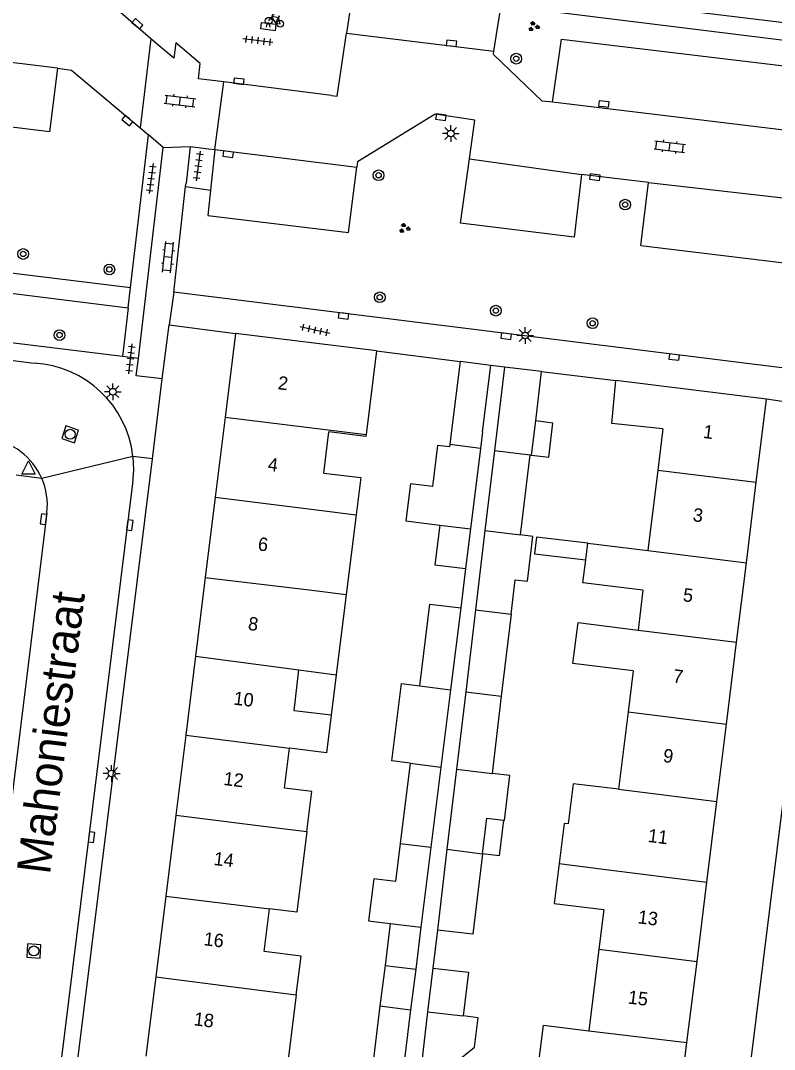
# Model space of a CAD drawing. Extents: x 131000 to 133014, y 396499 to 399001.
# Drawn here: x 132240.5 to 132296.8, y 396781 to 396857.9 of the extents above; entities that cross this region are included whole.
import ezdxf

# ---------------------------------------------------------------- set-up
doc = ezdxf.new("R2010")
doc.units = 0
for name, color, linetype in [('gg-afsc-erfafscheiding', 7, 'Continuous'), ('gg-afsc-muur', 7, 'Continuous'), ('gg-anno-huisnummerreeks BGT', 7, 'Continuous'), ('gg-anno-openbare ruimte label', 7, 'Continuous'), ('gg-bbg-bijgebouw', 7, 'Continuous'), ('gg-bbg-gedigitaliseerde bebouwing', 7, 'Continuous'), ('gg-bbg-gedigitaliseerde bijgebouw', 7, 'Continuous'), ('gg-bbg-hoofdgebouw', 7, 'Continuous'), ('gg-bbg-luifel en loopbrug', 7, 'Continuous'), ('gg-bbg-onder overbouw', 7, 'Continuous'), ('gg-bbg-pand overbouw', 7, 'Continuous'), ('gg-bbg-tussenscheiding', 7, 'Continuous'), ('gg-knt-verharding', 7, 'Continuous'), ('gg-knt-verharding nz', 7, 'Continuous'), ('gt-grn-weggrens', 7, 'Continuous'), ('gt-symb-boom', 7, 'Continuous'), ('gt-symb-fietsenrek', 7, 'Continuous'), ('gt-symb-groenvak', 7, 'Continuous'), ('gt-symb-klinker verharding', 7, 'Continuous'), ('gt-symb-kolk', 7, 'Continuous'), ('gt-symb-lichtmast', 7, 'Continuous'), ('gt-symb-rioolschacht', 7, 'Continuous'), ('gt-symb-tegel verharding', 7, 'Continuous'), ('gt-symb-waterafsluiter', 7, 'Continuous')]:
    doc.layers.add(name, color=color, linetype=linetype)

# ---------------------------------------------------------------- blocks, each defined once
blk = doc.blocks.new('gt0-RS')
at = {"layer": 'gt-symb-rioolschacht'}
blk.add_lwpolyline([(-0.5, -0.5), (0.5, -0.5), (0.5, 0.5), (-0.5, 0.5)], close=True, dxfattribs=at)
blk.add_circle((0, 0), 0.375, dxfattribs=at)
blk = doc.blocks.new('gt0-KOLK')
at = {"layer": 'gt-symb-kolk'}
blk.add_lwpolyline([(0, 0), (0.375, 0), (0.375, 0.4), (-0.375, 0.4), (-0.375, 0), (0, 0)], dxfattribs=at)
blk = doc.blocks.new('gt0-LMAST')
at = {"layer": 'gt-symb-lichtmast'}
for p, q in [((-0.182, 0.173), (-0.447, 0.438)), ((-0.005, 0.246), (-0.005, 0.621)), ((0.172, 0.173), (0.437, 0.438)), ((-0.255, -0.004), (-0.63, -0.004)), ((-0.182, -0.181), (-0.447, -0.446)), ((-0.005, -0.254), (-0.005, -0.629)), ((0.437, -0.446), (0.172, -0.181)), ((0.245, -0.004), (0.62, -0.004))]:
    blk.add_line(p, q, dxfattribs=at)
blk.add_circle((-0.005, -0.004), 0.25, dxfattribs=at)
blk = doc.blocks.new('gt0-KL1')
at = {"layer": 'gt-symb-klinker verharding'}
for p, q in [((-1.15, 0.3), (1.15, 0.3)), ((-1, -0.3), (-1, 0.3)), ((-0.5, 0.3), (-0.5, 0.45)), ((0, -0.3), (0, 0.3)), ((0.5, 0.3), (0.5, 0.45)), ((1, -0.3), (1, 0.3)), ((-1.15, -0.3), (1.15, -0.3)), ((-0.5, -0.45), (-0.5, -0.3)), ((0.5, -0.45), (0.5, -0.3))]:
    blk.add_line(p, q, dxfattribs=at)
blk = doc.blocks.new('gt0-GRVAK')
at = {"layer": 'gt-symb-groenvak'}
for p, q in [((-0.11, 0.189), (-0.228, 0.24)), ((-0.182, 0.153), (0.088, 0.153)), ((-0.091, 0.211), (-0.156, 0.322)), ((-0.047, 0.214), (-0.047, 0.393)), ((-0.004, 0.211), (0.061, 0.322)), ((0.015, 0.189), (0.133, 0.24)), ((0.262, -0.052), (0.197, 0.059)), ((0.305, -0.049), (0.305, 0.13)), ((0.349, -0.052), (0.414, 0.059)), ((-0.245, -0.228), (-0.363, -0.177)), ((-0.318, -0.264), (-0.047, -0.264)), ((-0.226, -0.206), (-0.291, -0.095)), ((-0.183, -0.203), (-0.183, -0.024)), ((-0.139, -0.206), (-0.074, -0.095)), ((-0.12, -0.228), (-0.002, -0.177)), ((0.243, -0.074), (0.125, -0.023)), ((0.17, -0.11), (0.441, -0.11)), ((0.368, -0.074), (0.486, -0.023))]:
    blk.add_line(p, q, dxfattribs=at)
blk = doc.blocks.new('gt0-TEG1')
at = {"layer": 'gt-symb-tegel verharding'}
for p, q in [((-1.125, 0), (1.125, 0)), ((-0.9, -0.25), (-0.9, 0.25)), ((-0.45, -0.25), (-0.45, 0.25)), ((0, -0.25), (0, 0.25)), ((0.45, -0.25), (0.45, 0.25)), ((0.9, -0.25), (0.9, 0.25))]:
    blk.add_line(p, q, dxfattribs=at)
blk = doc.blocks.new('gt0-FREK')
at = {"layer": 'gt-symb-fietsenrek'}
for p, q in [((0.259, 0.762), (0.294, 0.823)), ((0.294, 0.823), (0.767, 0.714)), ((0.757, 0.841), (0.866, 0.816)), ((0.767, 0.714), (0.84, 0.822)), ((0.54, 0.335), (0.259, 0.762)), ((0.767, 0.714), (0.54, 0.335)), ((0.895, 0.252), (0.767, 0.714))]:
    blk.add_line(p, q, dxfattribs=at)
for points in [[(0.294, 0.823), (0.36, 0.937), (0.452, 0.935)], [(-0.124, 0), (-0.047, 0.312), (0.053, 0.312), (0.12, 0)], [(0.036, 0.476), (0.228, 0.708), (0.259, 0.762)], [(0.54, 0.335), (0.555, 0.305), (0.895, 0.252)]]:
    blk.add_lwpolyline(points, dxfattribs=at)
for centre in [(0.036, 0.476), (0.895, 0.252)]:
    blk.add_circle(centre, 0.252, dxfattribs=at)
blk = doc.blocks.new('gt0-BOOM')
at = {"layer": 'gt-symb-boom'}
for radius in [0.4, 0.2]:
    blk.add_circle((0, 0), radius, dxfattribs=at)
blk = doc.blocks.new('gt0-WAFSL')
at = {"layer": 'gt-symb-waterafsluiter'}
for p, q in [((-0.5, -0.333), (0, 0.667)), ((0, 0.667), (0.5, -0.333)), ((0.5, -0.333), (-0.5, -0.333))]:
    blk.add_line(p, q, dxfattribs=at)

msp = doc.modelspace()

# ---------------------------------------------------------------- linework, layer by layer
at = {"layer": 'gg-afsc-erfafscheiding'}
for p, q in [((132273.758, 396816.9), (132273.392, 396813.964)), ((132271.649, 396789.899), (132271.311, 396787.062))]:
    msp.add_line(p, q, dxfattribs=at)
at = {"layer": 'gg-afsc-muur'}
for p, q in [((132267.11, 396833.17), (132273.356, 396832.375)), ((132279.439, 396831.628), (132284.99, 396830.96))]:
    msp.add_line(p, q, dxfattribs=at)
at = {"layer": 'gg-bbg-bijgebouw'}
msp.add_line((132275.65, 396832.089), (132273.356, 396832.375), dxfattribs=at)
at = {"layer": 'gg-bbg-gedigitaliseerde bebouwing'}
for p, q in [((132267.11, 396833.17), (132266.331, 396826.929)), ((132288.494, 396827.358), (132288.113, 396824.263)), ((132263.165, 396824.044), (132263.548, 396827.12)), ((132288.113, 396824.263), (132287.374, 396818.247)), ((132265.584, 396820.932), (132264.844, 396814.981)), ((132282.737, 396817.553), (132282.89, 396818.799)), ((132282.89, 396818.799), (132287.374, 396818.247)), ((132264.844, 396814.981), (132264.097, 396808.975)), ((132287.009, 396815.282), (132286.644, 396812.316)), ((132261.308, 396809.34), (132264.097, 396808.975)), ((132286.269, 396809.261), (132285.893, 396806.205)), ((132285.893, 396806.205), (132285.181, 396800.416)), ((132260.238, 396800.495), (132260.61, 396803.487)), ((132258.719, 396788.284), (132259.118, 396791.493)), ((132284.077, 396791.435), (132283.711, 396788.462)), ((132283.711, 396788.462), (132282.961, 396782.361)), ((132261.111, 396785.052), (132260.382, 396779.186))]:
    msp.add_line(p, q, dxfattribs=at)
for points in [[(132288.494, 396827.358), (132284.694, 396827.745), (132284.99, 396830.96)], [(132266.331, 396826.929), (132266.312, 396826.775), (132263.548, 396827.12)], [(132263.165, 396824.044), (132265.928, 396823.7), (132265.584, 396820.932)], [(132287.009, 396815.282), (132282.525, 396815.834), (132282.737, 396817.553)], [(132286.269, 396809.261), (132281.783, 396809.813), (132282.16, 396812.869), (132286.644, 396812.316)], [(132263.72, 396805.948), (132260.943, 396806.28), (132261.308, 396809.34)], [(132263.72, 396805.948), (132263.371, 396803.142), (132260.61, 396803.487)], [(132261.888, 396797.249), (132262.26, 396800.244), (132260.238, 396800.495)], [(132285.181, 396800.416), (132281.792, 396800.834), (132281.422, 396797.829), (132281.122, 396797.866), (132280.753, 396794.873)], [(132261.888, 396797.249), (132261.142, 396791.246), (132259.118, 396791.493)], [(132280.753, 396794.873), (132280.386, 396791.889), (132284.077, 396791.435)], [(132261.111, 396785.052), (132261.47, 396787.942), (132258.719, 396788.284)], [(132282.234, 396776.444), (132278.84, 396776.876), (132279.567, 396782.779), (132282.961, 396782.361)]]:
    msp.add_lwpolyline(points, dxfattribs=at)
at = {"layer": 'gg-bbg-gedigitaliseerde bijgebouw'}
for p, q in [((132273.356, 396832.375), (132272.737, 396827.414)), ((132275.032, 396827.128), (132275.65, 396832.089)), ((132276.659, 396831.962), (132275.915, 396825.718)), ((132279.439, 396831.628), (132276.659, 396831.962)), ((132278.998, 396827.933), (132279.439, 396831.628)), ((132272.737, 396827.414), (132272.581, 396826.166)), ((132278.695, 396825.386), (132278.998, 396827.933)), ((132275.032, 396827.128), (132274.877, 396825.886)), ((132274.877, 396825.886), (132274.128, 396819.875)), ((132275.915, 396825.718), (132275.203, 396819.742)), ((132277.861, 396819.415), (132278.574, 396825.4)), ((132278.574, 396825.4), (132278.695, 396825.386)), ((132274.128, 396819.875), (132273.758, 396816.9)), ((132275.203, 396819.742), (132274.499, 396813.832)), ((132273.392, 396813.964), (132272.631, 396807.857)), ((132274.499, 396813.832), (132273.77, 396807.709)), ((132277.156, 396813.5), (132276.428, 396807.379)), ((132272.631, 396807.857), (132271.911, 396802.074)), ((132273.77, 396807.709), (132273.081, 396801.927)), ((132276.428, 396807.379), (132275.739, 396801.595)), ((132269.617, 396802.362), (132268.872, 396796.374)), ((132271.911, 396802.074), (132271.165, 396796.086)), ((132273.081, 396801.927), (132272.368, 396795.935)), ((132271.165, 396796.086), (132270.421, 396790.114)), ((132272.368, 396795.935), (132271.649, 396789.899)), ((132268.129, 396790.394), (132267.737, 396787.246)), ((132270.421, 396790.114), (132270.03, 396786.973)), ((132267.737, 396787.246), (132270.03, 396786.973)), ((132271.311, 396787.062), (132270.92, 396783.783)), ((132267.363, 396784.241), (132266.639, 396778.418)), ((132267.363, 396784.241), (132269.652, 396783.943)), ((132269.652, 396783.943), (132268.929, 396778.136)), ((132270.92, 396783.783), (132270.229, 396777.975))]:
    msp.add_line(p, q, dxfattribs=at)
for points in [[(132272.581, 396826.166), (132272.56, 396825.995), (132271.667, 396826.107), (132271.284, 396823.033), (132269.648, 396823.237), (132269.302, 396820.465), (132271.831, 396820.15)], [(132271.831, 396820.15), (132271.461, 396817.187), (132273.758, 396816.9)], [(132277.156, 396813.5), (132277.462, 396816.067), (132278.386, 396815.957), (132278.785, 396819.305), (132277.861, 396819.415)], [(132270.338, 396808.157), (132271.094, 396814.238), (132273.392, 396813.964)], [(132269.617, 396802.362), (132268.256, 396802.531), (132268.977, 396808.326), (132270.338, 396808.157)], [(132276.584, 396798.099), (132276.658, 396798.09), (132277.057, 396801.438), (132275.739, 396801.595)], [(132275.025, 396795.599), (132275.34, 396798.247), (132276.584, 396798.099)], [(132268.872, 396796.374), (132268.519, 396793.529), (132266.896, 396793.723), (132266.506, 396790.588), (132268.129, 396790.394)], [(132275.025, 396795.599), (132274.308, 396789.582), (132271.649, 396789.899)], [(132271.311, 396787.062), (132273.97, 396786.745), (132273.581, 396783.478)], [(132272.73, 396777.651), (132273.012, 396780.012), (132274.433, 396781.136), (132274.696, 396783.345), (132273.581, 396783.478)]]:
    msp.add_lwpolyline(points, dxfattribs=at)
at = {"layer": 'gg-bbg-hoofdgebouw'}
for p, q in [((132256.57, 396834.47), (132255.795, 396828.215)), ((132267.11, 396833.17), (132256.57, 396834.47)), ((132296.25, 396829.57), (132284.99, 396830.96)), ((132295.481, 396823.359), (132296.25, 396829.57)), ((132255.795, 396828.215), (132255.053, 396822.235)), ((132294.737, 396817.342), (132295.481, 396823.359)), ((132255.053, 396822.235), (132254.31, 396816.234)), ((132294.001, 396811.398), (132294.737, 396817.342)), ((132254.31, 396816.234), (132253.58, 396810.352)), ((132293.245, 396805.293), (132294.001, 396811.398)), ((132253.58, 396810.352), (132252.85, 396804.458)), ((132292.528, 396799.498), (132293.245, 396805.293)), ((132252.85, 396804.458), (132252.108, 396798.475)), ((132291.783, 396793.478), (132292.528, 396799.498)), ((132252.108, 396798.475), (132251.36, 396792.439)), ((132291.049, 396787.548), (132291.783, 396793.478)), ((132251.36, 396792.439), (132250.613, 396786.414)), ((132290.3, 396781.494), (132291.049, 396787.548)), ((132250.613, 396786.414), (132249.877, 396780.476)), ((132289.559, 396775.509), (132290.3, 396781.494))]:
    msp.add_line(p, q, dxfattribs=at)
at = {"layer": 'gg-bbg-luifel en loopbrug'}
for p, q in [((132264.097, 396808.975), (132263.72, 396805.948)), ((132267.737, 396787.246), (132267.363, 396784.241)), ((132270.03, 396786.973), (132269.652, 396783.943))]:
    msp.add_line(p, q, dxfattribs=at)
for points in [[(132278.695, 396825.386), (132279.978, 396825.233), (132280.282, 396827.78), (132278.998, 396827.933)], [(132282.89, 396818.799), (132279.054, 396819.256), (132278.906, 396818.01), (132282.737, 396817.553)], [(132276.584, 396798.099), (132276.268, 396795.451), (132275.025, 396795.599)]]:
    msp.add_lwpolyline(points, dxfattribs=at)
at = {"layer": 'gg-bbg-onder overbouw'}
msp.add_line((132276.616, 396860.291), (132315.713, 396855.477), dxfattribs=at)
at = {"layer": 'gg-bbg-pand overbouw'}
msp.add_line((132276.415, 396858.999), (132315.552, 396854.179), dxfattribs=at)
at = {"layer": 'gg-bbg-tussenscheiding'}
for p, q in [((132255.795, 396828.215), (132266.331, 396826.929)), ((132274.877, 396825.886), (132272.581, 396826.166)), ((132275.915, 396825.718), (132278.574, 396825.4)), ((132288.113, 396824.263), (132295.481, 396823.359)), ((132255.053, 396822.235), (132262.821, 396821.274)), ((132262.821, 396821.274), (132265.584, 396820.932)), ((132271.831, 396820.15), (132274.128, 396819.875)), ((132275.203, 396819.742), (132277.861, 396819.415)), ((132287.374, 396818.247), (132294.737, 396817.342)), ((132254.31, 396816.234), (132262.08, 396815.31)), ((132262.08, 396815.31), (132264.844, 396814.981)), ((132274.499, 396813.832), (132277.156, 396813.5)), ((132286.644, 396812.316), (132294.001, 396811.398)), ((132253.58, 396810.352), (132261.308, 396809.34)), ((132270.338, 396808.157), (132272.631, 396807.857)), ((132273.77, 396807.709), (132276.428, 396807.379)), ((132285.893, 396806.205), (132293.245, 396805.293)), ((132252.85, 396804.458), (132260.61, 396803.487)), ((132269.617, 396802.362), (132271.911, 396802.074)), ((132273.081, 396801.927), (132275.739, 396801.595)), ((132285.181, 396800.416), (132292.528, 396799.498)), ((132252.108, 396798.475), (132259.866, 396797.503)), ((132259.866, 396797.503), (132261.888, 396797.249)), ((132268.872, 396796.374), (132271.165, 396796.086)), ((132272.368, 396795.935), (132275.025, 396795.599)), ((132280.753, 396794.873), (132284.442, 396794.407)), ((132284.442, 396794.407), (132291.783, 396793.478)), ((132251.36, 396792.439), (132259.118, 396791.493)), ((132268.129, 396790.394), (132270.421, 396790.114)), ((132283.711, 396788.462), (132291.049, 396787.548)), ((132250.613, 396786.414), (132258.362, 396785.409)), ((132258.362, 396785.409), (132261.111, 396785.052)), ((132270.92, 396783.783), (132273.581, 396783.478)), ((132282.961, 396782.361), (132290.3, 396781.494))]:
    msp.add_line(p, q, dxfattribs=at)
at = {"layer": 'gg-knt-verharding'}
for p, q in [((132265.386, 396860.357), (132264.866, 396856.908)), ((132275.879, 396855.56), (132276.415, 396858.999)), ((132250.252, 396856.498), (132249.436, 396849.832)), ((132280.254, 396851.747), (132280.93, 396856.473)), ((132280.93, 396856.473), (132312.476, 396852.658)), ((132255.034, 396848.209), (132255.691, 396853.272)), ((132263.747, 396852.256), (132255.691, 396853.272)), ((132249.436, 396849.832), (132250.062, 396849.303)), ((132248.72, 396837.896), (132250.062, 396849.303)), ((132251.174, 396848.361), (132250.062, 396849.303)), ((132249.309, 396832.595), (132251.174, 396848.361)), ((132253.178, 396848.439), (132252.868, 396845.699)), ((132253.178, 396848.439), (132254.54, 396848.275)), ((132254.54, 396848.275), (132255.034, 396848.209)), ((132255.034, 396848.209), (132254.707, 396845.192)), ((132252.841, 396845.458), (132252.868, 396845.699)), ((132287.413, 396845.763), (132282.431, 396846.355)), ((132286.842, 396841.057), (132287.413, 396845.763)), ((132251.95, 396837.56), (132252.841, 396845.458)), ((132252.841, 396845.458), (132254.707, 396845.192)), ((132254.707, 396845.192), (132254.501, 396843.293)), ((132196.735, 396844.358), (132248.72, 396837.896)), ((132196.545, 396842.822), (132248.559, 396836.394)), ((132286.842, 396841.057), (132303.941, 396838.983)), ((132248.129, 396832.742), (132196.1, 396839.22)), ((132195.939, 396837.923), (132241.53, 396832.26)), ((132251.95, 396837.56), (132251.6, 396835.11)), ((132303.938, 396831.099), (132251.95, 396837.56)), ((132248.559, 396836.394), (132248.129, 396832.742)), ((132251.099, 396831.077), (132251.6, 396835.11)), ((132251.6, 396835.11), (132256.57, 396834.47)), ((132250.357, 396825.105), (132251.099, 396831.077)), ((132301.11, 396828.84), (132296.25, 396829.57)), ((132293.73, 396769.15), (132301.11, 396828.84)), ((132244.163, 396775.234), (132250.357, 396825.105)), ((132242.48, 396821.08), (132230.894, 396727.29))]:
    msp.add_line(p, q, dxfattribs=at)
for points in [[(132250.252, 396856.498), (132247.967, 396858.447), (132247.997, 396858.701)], [(132243.262, 396854.286), (132242.674, 396849.538), (132216.778, 396852.732), (132217.367, 396857.491)], [(132255.691, 396853.272), (132253.806, 396853.51), (132253.935, 396854.655), (132252.111, 396856.196), (132251.957, 396855.045), (132250.252, 396856.498)], [(132263.747, 396852.256), (132264.167, 396852.204), (132264.866, 396856.908)], [(132280.254, 396851.747), (132279.49, 396851.84), (132275.84, 396855.31), (132275.879, 396855.56)], [(132243.262, 396854.286), (132244.319, 396854.156), (132249.436, 396849.832)], [(132274.053, 396847.531), (132274.45, 396850.42), (132271.48, 396850.85), (132265.68, 396847.3), (132265.625, 396846.899)], [(132282.431, 396846.355), (132281.862, 396841.668), (132273.39, 396842.716), (132274.053, 396847.531)], [(132254.501, 396843.293), (132265.014, 396842.022), (132265.625, 396846.899)], [(132251.099, 396831.077), (132249.156, 396831.304), (132249.309, 396832.595)], [(132248.897, 396825.286), (132248.943, 396824.277), (132248.86, 396823.27), (132236.906, 396726.838)]]:
    msp.add_lwpolyline(points, dxfattribs=at)
for centre, radius, start, end in [((132241.092, 396824.42), 7.853, 6.33512, 86.80436), ((132237.482, 396821.64), 5.027, 23.49544, 81.74855), ((132237.488, 396821.638), 5.023, 353.62624, 23.54018)]:
    msp.add_arc(centre, radius, start, end, dxfattribs=at)
at = {"layer": 'gg-knt-verharding nz'}
for p, q in [((132243.262, 396854.286), (132217.367, 396857.491)), ((132264.866, 396856.908), (132275.879, 396855.56)), ((132311.736, 396847.944), (132280.254, 396851.747)), ((132255.034, 396848.209), (132265.625, 396846.899)), ((132274.053, 396847.531), (132282.431, 396846.355)), ((132287.413, 396845.763), (132304.533, 396843.786))]:
    msp.add_line(p, q, dxfattribs=at)
msp.add_lwpolyline([(132259.523, 396857.093), (132258.457, 396857.226), (132258.515, 396857.72), (132259.581, 396857.587), (132259.523, 396857.093)], dxfattribs=at)
at = {"layer": 'gt-grn-weggrens'}
for p, q in [((132251.174, 396848.361), (132253.178, 396848.439)), ((132248.559, 396836.394), (132248.72, 396837.896)), ((132249.309, 396832.595), (132248.129, 396832.742)), ((132276.659, 396831.962), (132275.65, 396832.089)), ((132248.897, 396825.286), (132242.093, 396823.644)), ((132250.357, 396825.105), (132248.897, 396825.286)), ((132242.093, 396823.644), (132240.184, 396823.878))]:
    msp.add_line(p, q, dxfattribs=at)

# ---------------------------------------------------------------- block references
at = {"layer": 'gt-symb-boom'}
for p in [(132277.544, 396855.004), (132267.258, 396846.293), (132285.682, 396844.099), (132240.704, 396840.412), (132247.142, 396839.256), (132267.348, 396837.177), (132276.018, 396836.178), (132283.247, 396835.237), (132243.419, 396834.351)]:
    msp.add_blockref('gt0-BOOM', p, dxfattribs=at)
at = {"layer": 'gt-symb-fietsenrek'}
msp.add_blockref('gt0-FREK', (132259.01, 396857.363), dxfattribs=at)
at = {"layer": 'gt-symb-groenvak'}
for p in [(132278.835, 396857.406), (132269.181, 396842.331)]:
    msp.add_blockref('gt0-GRVAK', p, dxfattribs=at)
at = {"layer": 'gt-symb-klinker verharding'}
for p, rotation in [((132252.425, 396851.848), -6.947410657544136), ((132289.014, 396848.439), -6.947410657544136), ((132251.53, 396840.172), 84.14690869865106)]:
    msp.add_blockref('gt0-KL1', p, dxfattribs=dict(at, rotation=rotation))
at = {"layer": 'gt-symb-kolk'}
for p, rotation in [((132249.109, 396857.462), -40.74416110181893), ((132272.685, 396855.956), -6.947410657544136), ((132256.784, 396853.118), -7.004259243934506), ((132284.062, 396851.42), -6.14399576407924), ((132248.614, 396850.529), 140.06974550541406), ((132271.946, 396850.838), 172.41293092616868), ((132256.041, 396848.075), 172.9957407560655), ((132283.45, 396846.345), 172.87498365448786), ((132264.652, 396835.981), 172.93185994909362), ((132276.809, 396834.471), 172.93185994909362), ((132289.362, 396832.91), 172.93185995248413), ((132242.415, 396820.565), 82.76127349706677), ((132248.478, 396820.17), -96.94741065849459), ((132245.611, 396796.861), -96.71987988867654)]:
    msp.add_blockref('gt0-KOLK', p, dxfattribs=dict(at, rotation=rotation))
at = {"layer": 'gt-symb-lichtmast'}
for p in [(132272.652, 396849.416), (132278.218, 396834.326), (132247.4, 396830.124), (132247.318, 396801.604)]:
    msp.add_blockref('gt0-LMAST', p, dxfattribs=at)
at = {"layer": 'gt-symb-rioolschacht'}
for p, rotation in [((132244.213, 396826.939), 161.69193184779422), ((132241.495, 396788.335), 86.3307459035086)]:
    msp.add_blockref('gt0-RS', p, dxfattribs=dict(at, rotation=rotation))
at = {"layer": 'gt-symb-tegel verharding'}
for p, rotation in [((132258.239, 396856.356), 172.7612734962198), ((132253.78, 396846.991), -97.70065539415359), ((132250.272, 396846.053), -97.70065539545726), ((132262.505, 396834.736), -12.64685350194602), ((132248.717, 396832.57), 83.22321717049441)]:
    msp.add_blockref('gt0-TEG1', p, dxfattribs=dict(at, rotation=rotation))
at = {"layer": 'gt-symb-waterafsluiter'}
msp.add_blockref('gt0-WAFSL', (132241.098, 396824.3), dxfattribs=at)

# ---------------------------------------------------------------- texts
at = {"layer": 'gg-anno-huisnummerreeks BGT'}
for s, p in [('2', (132259.694, 396830.312)), ('1', (132291.469, 396826.672)), ('4', (132258.939, 396824.225)), ('3', (132290.699, 396820.452)), ('6', (132258.201, 396818.273)), ('5', (132289.96, 396814.472)), ('8', (132257.465, 396812.33)), ('7', (132289.209, 396808.407)), ('10', (132256.381, 396806.748)), ('9', (132288.473, 396802.461)), ('12', (132255.636, 396800.74)), ('11', (132287.341, 396796.486)), ('14', (132254.895, 396794.764)), ('13', (132286.589, 396790.405)), ('16', (132254.152, 396788.769)), ('15', (132285.847, 396784.413)), ('18', (132253.411, 396782.787))]:
    msp.add_text(s, height=1, rotation=352.9, dxfattribs=at).set_placement(p)
at = {"layer": 'gg-anno-openbare ruimte label'}
msp.add_text('Mahoniestraat', height=2.5, rotation=82.9, dxfattribs=at).set_placement((132242.699, 396793.989))

doc.saveas('drawing.dxf')
